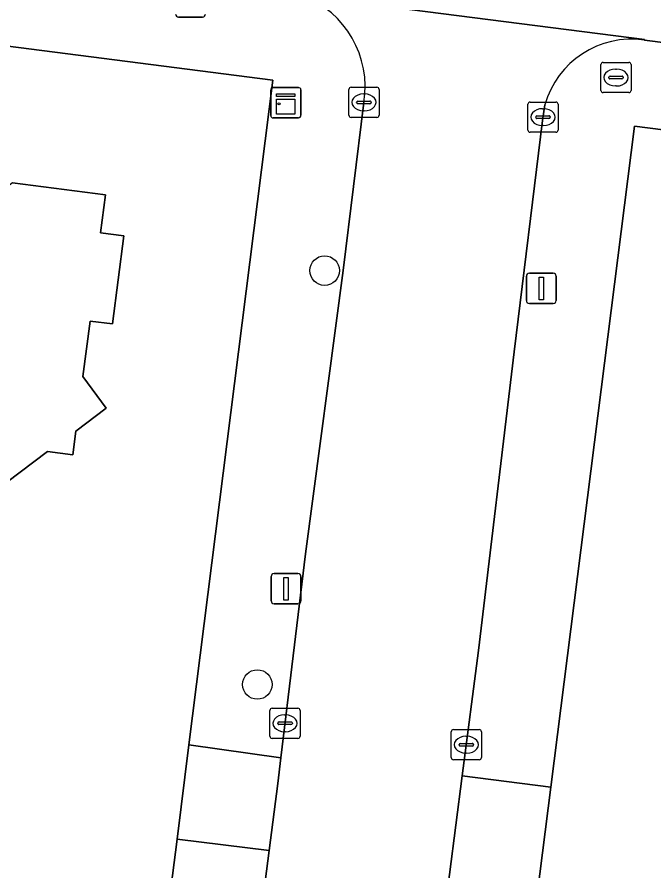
# Model space of a CAD drawing. Extents: x 161258 to 161838, y 380833 to 381727.
# Drawn here: x 161648.48 to 161669.58, y 381309.04 to 381337.3 of the extents above; entities that cross this region are included whole.
import ezdxf

# ---------------------------------------------------------------- set-up
doc = ezdxf.new("R2010")
doc.units = 0
for name, color, linetype in [('IMGEO_Boom', 7, 'Continuous'), ('IMGEO_Brandkraan', 7, 'Continuous'), ('IMGEO_Erf', 7, 'Continuous'), ('IMGEO_Kast', 7, 'Continuous'), ('IMGEO_Kolk', 7, 'Continuous'), ('IMGEO_Lichtmast', 7, 'Continuous'), ('IMGEO_Pand', 7, 'Continuous'), ('IMGEO_Rijbaan_lokaal_open', 7, 'Continuous'), ('IMGEO_Voetpad_open', 7, 'Continuous')]:
    doc.layers.add(name, color=color, linetype=linetype)

msp = doc.modelspace()

# ---------------------------------------------------------------- linework, layer by layer
at = {"layer": 'IMGEO_Boom'}
for centre in [(161658.667, 381328.909), (161656.437, 381315.208)]:
    msp.add_circle(centre, 0.489, dxfattribs=at)
at = {"layer": 'IMGEO_Brandkraan'}
for p, q in [((161667.819, 381334.874), (161667.819, 381335.726)), ((161667.894, 381335.8), (161668.746, 381335.8)), ((161668.82, 381335.726), (161668.82, 381334.874)), ((161668.121, 381335.343), (161668.519, 381335.343)), ((161668.307, 381335.58), (161668.332, 381335.58)), ((161668.078, 381335.294), (161668.078, 381335.306)), ((161668.516, 381335.257), (161668.118, 381335.257)), ((161668.562, 381335.306), (161668.562, 381335.294)), ((161668.746, 381334.8), (161667.894, 381334.8)), ((161668.33, 381335.02), (161668.305, 381335.02))]:
    msp.add_line(p, q, dxfattribs=at)
for points in [[(161667.819, 381334.874), (161667.819, 381335.726)], [(161667.894, 381335.8), (161668.746, 381335.8)], [(161668.82, 381335.726), (161668.82, 381334.874)], [(161668.746, 381334.8), (161667.894, 381334.8)]]:
    msp.add_lwpolyline(points, dxfattribs=at)
for centre, radius, start, end in [((161667.896, 381335.724), 0.0765, 91.552, 178.448), ((161667.896, 381335.724), 0.0765, 91.552, 178.448), ((161668.744, 381335.724), 0.0765, 1.552, 88.448), ((161668.744, 381335.724), 0.0765, 1.552, 88.448), ((161668.118, 381335.303), 0.0403, 85.8775, 175.7526), ((161668.523, 381335.305), 0.0386, 1.7309, 96.639), ((161668.115, 381335.293), 0.0366, 178.938, 274.7102), ((161668.519, 381335.3), 0.043, 264.8664, 352.4533), ((161667.896, 381334.876), 0.0765, 181.552, 268.448), ((161667.896, 381334.876), 0.0765, 181.552, 268.448), ((161668.744, 381334.876), 0.0765, 271.552, 358.448), ((161668.744, 381334.876), 0.0765, 271.552, 358.448)]:
    msp.add_arc(centre, radius, start, end, dxfattribs=at)
for centre, major_axis, ratio, start_param, end_param in [((161668.306, 381335.3), (-0.387, 0.002), 0.722429, 4.712389, 7.853982), ((161668.331, 381335.3), (-0.39, 0.002), 0.717154, 1.570796, 4.712389)]:
    msp.add_ellipse(centre, major_axis=major_axis, ratio=ratio, start_param=start_param, end_param=end_param, dxfattribs=at)
at = {"layer": 'IMGEO_Erf'}
for points in [[(161649.397, 381275.455), (161650.22, 381281.92), (161650.255, 381282.192), (161650.617, 381285.056), (161650.964, 381287.799), (161651.304, 381290.495), (161653.107, 381304.757), (161653.531, 381308.117), (161653.779, 381310.086), (161654.173, 381313.208), (161656.956, 381335.212), (161638.457, 381337.583), (161631.072, 381338.529), (161622.414, 381339.639), (161618.671, 381340.119), (161596.827, 381342.918), (161589.772, 381343.822), (161573.115, 381345.957), (161575.536, 381257.867), (161575.581, 381250), (161575.075, 381232.455), (161573.778, 381197.042)], [(161769.385, 381323.827), (161746.772, 381326.654), (161743.36, 381327.08), (161725.655, 381329.321), (161722.039, 381329.767), (161709.981, 381331.253), (161709.582, 381328.497), (161707.353, 381328.782), (161703.558, 381329.267), (161690.653, 381330.917), (161687.235, 381331.354), (161668.929, 381333.694), (161666.159, 381311.809), (161665.334, 381305.29), (161663, 381286.849), (161662.641, 381284.007), (161661.905, 381278.195)], [(161648.328, 381331.81), (161651.406, 381331.415), (161651.245, 381330.159), (161652.011, 381330.061), (161651.636, 381327.143), (161650.896, 381327.238), (161650.661, 381325.404), (161651.434, 381324.357), (161650.427, 381323.589), (161650.328, 381322.815), (161649.485, 381322.924), (161646.305, 381320.53)]]:
    msp.add_lwpolyline(points, dxfattribs=at)
at = {"layer": 'IMGEO_Kast'}
for p, q in [((161656.881, 381334.04), (161656.881, 381334.881)), ((161656.881, 381334.881), (161656.881, 381334.04)), ((161656.956, 381334.965), (161657.797, 381334.965)), ((161657.797, 381334.965), (161656.956, 381334.965)), ((161657.881, 381334.89), (161657.881, 381334.049)), ((161657.881, 381334.049), (161657.881, 381334.89)), ((161657.806, 381333.965), (161656.965, 381333.965)), ((161656.965, 381333.965), (161657.806, 381333.965))]:
    msp.add_line(p, q, dxfattribs=at)
for points in [[(161657.076, 381334.755), (161657.676, 381334.755), (161657.676, 381334.67), (161657.076, 381334.67), (161657.076, 381334.755)], [(161657.076, 381334.58), (161657.676, 381334.58), (161657.676, 381334.091), (161657.076, 381334.091), (161657.076, 381334.58)]]:
    msp.add_lwpolyline(points, dxfattribs=at)
msp.add_circle((161657.16, 381334.429), 0.0377, dxfattribs=at)
for centre, start, end in [((161656.959, 381334.887), 92.4484, 184.2845), ((161656.959, 381334.887), 92.4484, 184.2845), ((161657.803, 381334.887), 2.4484, 94.2845), ((161657.803, 381334.887), 2.4484, 94.2845), ((161656.959, 381334.043), 182.4484, 274.2845), ((161656.959, 381334.043), 182.4484, 274.2845), ((161657.803, 381334.043), 272.4484, 4.2845), ((161657.803, 381334.043), 272.4484, 4.2845)]:
    msp.add_arc(centre, 0.0779, start, end, dxfattribs=at)
at = {"layer": 'IMGEO_Kolk'}
for p, q in [((161659.469, 381334.051), (161659.469, 381334.903)), ((161659.544, 381334.977), (161660.396, 381334.977)), ((161660.47, 381334.903), (161660.47, 381334.051)), ((161659.771, 381334.52), (161660.169, 381334.52)), ((161659.957, 381334.757), (161659.982, 381334.757)), ((161659.728, 381334.471), (161659.728, 381334.483)), ((161660.166, 381334.434), (161659.768, 381334.434)), ((161660.212, 381334.483), (161660.212, 381334.471)), ((161665.4, 381333.562), (161665.4, 381334.414)), ((161665.475, 381334.488), (161666.327, 381334.488)), ((161665.888, 381334.268), (161665.913, 381334.268)), ((161666.401, 381334.414), (161666.401, 381333.562)), ((161660.396, 381333.977), (161659.544, 381333.977)), ((161659.98, 381334.197), (161659.955, 381334.197)), ((161665.659, 381333.982), (161665.659, 381333.994)), ((161666.097, 381333.945), (161665.699, 381333.945)), ((161665.702, 381334.031), (161666.1, 381334.031)), ((161666.143, 381333.994), (161666.143, 381333.982)), ((161665.911, 381333.708), (161665.886, 381333.708)), ((161666.327, 381333.488), (161665.475, 381333.488)), ((161656.93, 381314.424), (161657.782, 381314.424)), ((161656.855, 381313.498), (161656.855, 381314.35)), ((161657.343, 381314.204), (161657.368, 381314.204)), ((161657.856, 381314.35), (161657.856, 381313.498)), ((161657.114, 381313.918), (161657.114, 381313.93)), ((161657.552, 381313.881), (161657.154, 381313.881)), ((161657.157, 381313.967), (161657.555, 381313.967)), ((161657.598, 381313.93), (161657.598, 381313.918)), ((161657.366, 381313.644), (161657.341, 381313.644)), ((161662.86, 381312.789), (161662.86, 381313.641)), ((161662.935, 381313.715), (161663.787, 381313.715)), ((161663.861, 381313.641), (161663.861, 381312.789)), ((161657.782, 381313.424), (161656.93, 381313.424)), ((161663.348, 381313.495), (161663.373, 381313.495)), ((161663.119, 381313.209), (161663.119, 381313.221)), ((161663.557, 381313.172), (161663.159, 381313.172)), ((161663.162, 381313.258), (161663.56, 381313.258)), ((161663.603, 381313.221), (161663.603, 381313.209)), ((161663.371, 381312.935), (161663.346, 381312.935)), ((161663.787, 381312.715), (161662.935, 381312.715))]:
    msp.add_line(p, q, dxfattribs=at)
for points in [[(161659.469, 381334.051), (161659.469, 381334.903)], [(161659.544, 381334.977), (161660.396, 381334.977)], [(161660.47, 381334.903), (161660.47, 381334.051)], [(161665.4, 381333.562), (161665.4, 381334.414)], [(161665.475, 381334.488), (161666.327, 381334.488)], [(161666.401, 381334.414), (161666.401, 381333.562)], [(161660.396, 381333.977), (161659.544, 381333.977)], [(161666.327, 381333.488), (161665.475, 381333.488)], [(161656.93, 381314.424), (161657.782, 381314.424)], [(161656.855, 381313.498), (161656.855, 381314.35)], [(161657.856, 381314.35), (161657.856, 381313.498)], [(161662.86, 381312.789), (161662.86, 381313.641)], [(161662.935, 381313.715), (161663.787, 381313.715)], [(161663.861, 381313.641), (161663.861, 381312.789)], [(161657.782, 381313.424), (161656.93, 381313.424)], [(161663.787, 381312.715), (161662.935, 381312.715)]]:
    msp.add_lwpolyline(points, dxfattribs=at)
for centre, radius, start, end in [((161659.546, 381334.901), 0.0765, 91.552, 178.448), ((161659.546, 381334.901), 0.0765, 91.552, 178.448), ((161660.394, 381334.901), 0.0765, 1.552, 88.448), ((161660.394, 381334.901), 0.0765, 1.552, 88.448), ((161659.768, 381334.48), 0.0403, 85.8775, 175.7526), ((161660.173, 381334.482), 0.0386, 1.7309, 96.639), ((161659.765, 381334.47), 0.0366, 178.938, 274.7102), ((161660.169, 381334.477), 0.043, 264.8664, 352.4533), ((161665.477, 381334.412), 0.0765, 91.552, 178.448), ((161665.477, 381334.412), 0.0765, 91.552, 178.448), ((161666.325, 381334.412), 0.0765, 1.552, 88.448), ((161666.325, 381334.412), 0.0765, 1.552, 88.448), ((161659.546, 381334.053), 0.0765, 181.552, 268.448), ((161659.546, 381334.053), 0.0765, 181.552, 268.448), ((161660.394, 381334.053), 0.0765, 271.552, 358.448), ((161660.394, 381334.053), 0.0765, 271.552, 358.448), ((161665.699, 381333.991), 0.0403, 85.8775, 175.7526), ((161665.696, 381333.981), 0.0366, 178.938, 274.7102), ((161666.1, 381333.988), 0.043, 264.8664, 352.4533), ((161666.104, 381333.993), 0.0386, 1.7309, 96.639), ((161665.477, 381333.564), 0.0765, 181.552, 268.448), ((161665.477, 381333.564), 0.0765, 181.552, 268.448), ((161666.325, 381333.564), 0.0765, 271.552, 358.448), ((161666.325, 381333.564), 0.0765, 271.552, 358.448), ((161656.932, 381314.348), 0.0765, 91.552, 178.448), ((161656.932, 381314.348), 0.0765, 91.552, 178.448), ((161657.78, 381314.348), 0.0765, 1.552, 88.448), ((161657.78, 381314.348), 0.0765, 1.552, 88.448), ((161657.154, 381313.927), 0.0403, 85.8775, 175.7526), ((161657.151, 381313.917), 0.0366, 178.938, 274.7102), ((161657.555, 381313.924), 0.043, 264.8664, 352.4533), ((161657.559, 381313.929), 0.0386, 1.7309, 96.639), ((161662.937, 381313.639), 0.0765, 91.552, 178.448), ((161662.937, 381313.639), 0.0765, 91.552, 178.448), ((161663.785, 381313.639), 0.0765, 1.552, 88.448), ((161663.785, 381313.639), 0.0765, 1.552, 88.448), ((161656.932, 381313.5), 0.0765, 181.552, 268.448), ((161656.932, 381313.5), 0.0765, 181.552, 268.448), ((161657.78, 381313.5), 0.0765, 271.552, 358.448), ((161657.78, 381313.5), 0.0765, 271.552, 358.448), ((161663.159, 381313.218), 0.0403, 85.8775, 175.7526), ((161663.156, 381313.208), 0.0366, 178.938, 274.7102), ((161663.56, 381313.215), 0.043, 264.8664, 352.4533), ((161663.564, 381313.22), 0.0386, 1.7309, 96.639), ((161662.937, 381312.791), 0.0765, 181.552, 268.448), ((161662.937, 381312.791), 0.0765, 181.552, 268.448), ((161663.785, 381312.791), 0.0765, 271.552, 358.448), ((161663.785, 381312.791), 0.0765, 271.552, 358.448)]:
    msp.add_arc(centre, radius, start, end, dxfattribs=at)
for centre, major_axis, ratio, start_param, end_param in [((161659.956, 381334.477), (-0.387, 0.002), 0.722429, 4.712389, 7.853982), ((161659.981, 381334.477), (-0.39, 0.002), 0.717154, 1.570796, 4.712389), ((161665.887, 381333.988), (-0.387, 0.002), 0.722429, 4.712389, 7.853982), ((161665.912, 381333.988), (-0.39, 0.002), 0.717154, 1.570796, 4.712389), ((161657.342, 381313.924), (-0.387, 0.002), 0.722429, 4.712389, 7.853982), ((161657.367, 381313.924), (-0.39, 0.002), 0.717154, 1.570796, 4.712389), ((161663.347, 381313.215), (-0.387, 0.002), 0.722429, 4.712389, 7.853982), ((161663.372, 381313.215), (-0.39, 0.002), 0.717154, 1.570796, 4.712389)]:
    msp.add_ellipse(centre, major_axis=major_axis, ratio=ratio, start_param=start_param, end_param=end_param, dxfattribs=at)
at = {"layer": 'IMGEO_Lichtmast'}
for p, q in [((161654.621, 381337.3), (161653.831, 381337.3)), ((161653.831, 381337.3), (161654.621, 381337.3)), ((161665.349, 381327.919), (161665.349, 381328.719)), ((161665.349, 381328.719), (161665.349, 381327.919)), ((161665.449, 381328.819), (161666.239, 381328.819)), ((161666.239, 381328.819), (161665.449, 381328.819)), ((161666.339, 381328.719), (161666.339, 381327.919)), ((161666.339, 381327.919), (161666.339, 381328.719)), ((161666.239, 381327.819), (161665.449, 381327.819)), ((161665.449, 381327.819), (161666.239, 381327.819)), ((161656.894, 381317.979), (161656.894, 381318.779)), ((161656.894, 381318.779), (161656.894, 381317.979)), ((161656.994, 381318.879), (161657.784, 381318.879)), ((161657.784, 381318.879), (161656.994, 381318.879)), ((161657.884, 381318.779), (161657.884, 381317.979)), ((161657.884, 381317.979), (161657.884, 381318.779)), ((161657.784, 381317.879), (161656.994, 381317.879)), ((161656.994, 381317.879), (161657.784, 381317.879))]:
    msp.add_line(p, q, dxfattribs=at)
for points in [[(161665.769, 381328.694), (161665.919, 381328.694), (161665.919, 381327.944), (161665.769, 381327.944), (161665.769, 381328.694)], [(161657.314, 381318.754), (161657.464, 381318.754), (161657.464, 381318.004), (161657.314, 381318.004), (161657.314, 381318.754)]]:
    msp.add_lwpolyline(points, dxfattribs=at)
for centre, start, end in [((161653.831, 381337.4), 180, 270), ((161653.831, 381337.4), 180, 270), ((161654.621, 381337.4), 270, 0), ((161654.621, 381337.4), 270, 0), ((161665.449, 381328.719), 90, 180), ((161665.449, 381328.719), 90, 180), ((161666.239, 381328.719), 0, 90), ((161666.239, 381328.719), 360, 90), ((161665.449, 381327.919), 180, 270), ((161665.449, 381327.919), 180, 270), ((161666.239, 381327.919), 270, 0), ((161666.239, 381327.919), 270, 0), ((161656.994, 381318.779), 90, 180), ((161656.994, 381318.779), 90, 180), ((161657.784, 381318.779), 0, 90), ((161657.784, 381318.779), 360, 90), ((161656.994, 381317.979), 180, 270), ((161656.994, 381317.979), 180, 270), ((161657.784, 381317.979), 270, 0), ((161657.784, 381317.979), 270, 0)]:
    msp.add_arc(centre, 0.1, start, end, dxfattribs=at)
at = {"layer": 'IMGEO_Pand'}
msp.add_lwpolyline([(161649.485, 381322.924), (161650.328, 381322.815), (161650.427, 381323.589), (161651.434, 381324.357), (161650.661, 381325.404), (161650.896, 381327.238), (161651.636, 381327.143), (161652.011, 381330.061), (161651.245, 381330.159), (161651.406, 381331.415), (161648.328, 381331.81), (161647.468, 381331.145), (161645.116, 381331.447), (161643.574, 381318.66), (161643.099, 381314.721), (161646.589, 381314.273), (161646.72, 381315.255), (161647.96, 381316.22), (161647.017, 381317.475), (161647.146, 381318.446), (161646.055, 381318.586), (161646.305, 381320.53)], close=True, dxfattribs=at)
at = {"layer": 'IMGEO_Rijbaan_lokaal_open'}
for points in [[(161615.494, 381349.658), (161611.074, 381350.179), (161610.322, 381344.022), (161617.366, 381343.162), (161619.037, 381342.946), (161619.159, 381342.93), (161622.743, 381342.5), (161629.126, 381341.734), (161631.389, 381341.442), (161638.808, 381340.484), (161640.8, 381340.227), (161650.536, 381338.943), (161657.935, 381338.014), (161669.261, 381336.557), (161669.258, 381336.54), (161674.844, 381335.829), (161675.625, 381341.974), (161671.878, 381342.439)], [(161669.258, 381336.54), (161669.261, 381336.557), (161657.935, 381338.014)], [(161659.97, 381334.473), (161659.281, 381328.911), (161658.036, 381319.535), (161657.217, 381312.776), (161657.114, 381311.926), (161656.827, 381309.714), (161656.572, 381307.747), (161656.137, 381304.387), (161655.635, 381300.426), (161654.545, 381292.14), (161654.389, 381290.926), (161653.821, 381286.513), (161653.625, 381284.986), (161653.619, 381284.941), (161653.135, 381281.271), (161652.874, 381279.295)], [(161659.96, 381287.198), (161661.538, 381298.881), (161662.388, 381305.648), (161663.227, 381312.185), (161663.76, 381316.338), (161664.948, 381326.215), (161665.881, 381333.874), (161665.965, 381334.393)]]:
    msp.add_lwpolyline(points, dxfattribs=at)
for centre, radius, start, end in [((161656.76, 381334.983), 3.251, 350.9695, 68.8021), ((161668.838, 381333.585), 2.985, 81.9202, 164.2876)]:
    msp.add_arc(centre, radius, start, end, dxfattribs=at)
at = {"layer": 'IMGEO_Voetpad_open'}
for points in [[(161657.935, 381338.014), (161650.536, 381338.943), (161640.8, 381340.227), (161638.808, 381340.484), (161638.457, 381337.583), (161656.956, 381335.212), (161654.173, 381313.208), (161657.217, 381312.776), (161658.036, 381319.535), (161659.281, 381328.911), (161659.97, 381334.473)], [(161668.929, 381333.694), (161687.235, 381331.354), (161687.626, 381334.23), (161679.804, 381335.202), (161678.715, 381335.337), (161674.844, 381335.829), (161669.258, 381336.54)], [(161665.965, 381334.393), (161665.881, 381333.874), (161664.948, 381326.215), (161663.76, 381316.338), (161663.227, 381312.185), (161666.159, 381311.809), (161668.929, 381333.694)]]:
    msp.add_lwpolyline(points, dxfattribs=at)
for points in [[(161657.114, 381311.926), (161657.217, 381312.776), (161654.173, 381313.208), (161653.779, 381310.086), (161656.827, 381309.714)], [(161666.159, 381311.809), (161663.227, 381312.185), (161662.388, 381305.648), (161665.334, 381305.29)], [(161656.827, 381309.714), (161653.779, 381310.086), (161653.531, 381308.117), (161656.572, 381307.747)]]:
    msp.add_lwpolyline(points, close=True, dxfattribs=at)
for centre, radius, start, end in [((161656.76, 381334.983), 3.251, 350.9695, 68.8021), ((161668.838, 381333.585), 2.985, 81.9202, 164.2876)]:
    msp.add_arc(centre, radius, start, end, dxfattribs=at)

doc.saveas('drawing.dxf')
